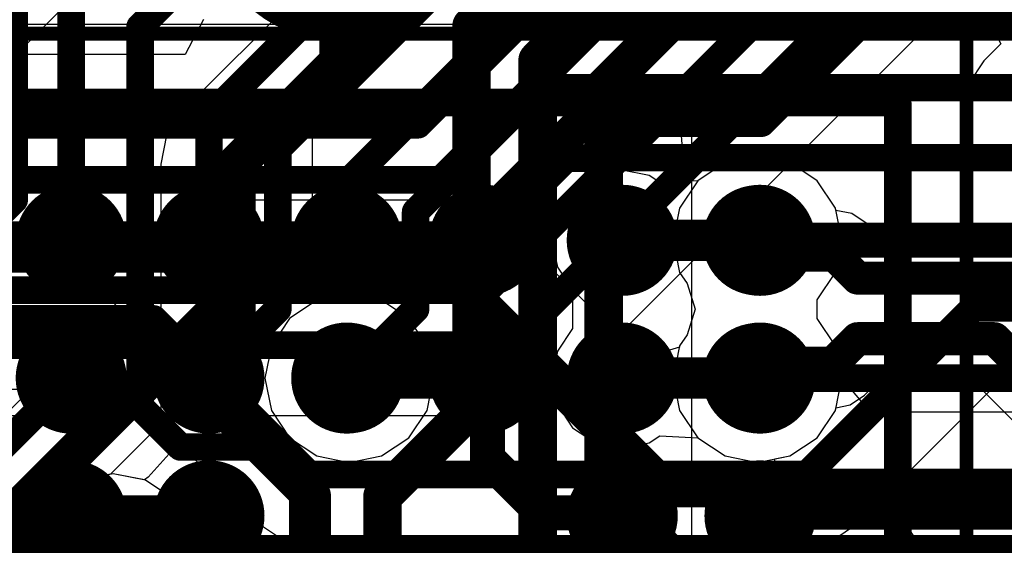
# Model space of a CAD drawing. Header units: millimetres. Extents: x -2 to 68, y -2 to 27.4.
# Tile 413 of 594: x 39.9 to 43.5, y 20.9 to 22.8. Entities that reach past the tile are written whole.
import ezdxf

# ---------------------------------------------------------------- set-up
doc = ezdxf.new("R2010")
doc.units = ezdxf.units.MM
for name, color, linetype in [('BottomLayer', 5, 'Continuous'), ('BottomSolder', 6, 'Continuous'), ('DrillGuide', 244, 'Continuous'), ('Mechanical13', 56, 'Continuous'), ('Mechanical15', 56, 'Continuous'), ('Mechanical88', 56, 'Continuous'), ('MidLayer1', 16, 'Continuous'), ('MidLayer2', 76, 'Continuous'), ('MidLayer3', 90, 'Continuous'), ('MidLayer4', 156, 'Continuous'), ('MidLayer5', 130, 'Continuous'), ('MidLayer6', 216, 'Continuous'), ('MidLayer7', 6, 'Continuous'), ('MidLayer8', 54, 'Continuous'), ('MultiLayer', 9, 'Continuous'), ('TopLayer', 1, 'Continuous'), ('TopPaste', 8, 'Continuous'), ('TopSolder', 216, 'Continuous'), ('ViaHoleLayer', 16, 'Continuous')]:
    doc.layers.add(name, color=color, linetype=linetype)

# ---------------------------------------------------------------- blocks, each defined once
blk = doc.blocks.new('TP_0_8MM_B_79')
at = {"layer": 'BottomLayer', "const_width": 0.4001}
blk.add_lwpolyline([(-0.2, 0, 1), (0.2, 0, 1)], format="xyb", close=True, dxfattribs=at)
at = {"layer": 'BottomSolder', "const_width": 0.45}
blk.add_lwpolyline([(-0.225, 0, 1), (0.225, 0, 1)], format="xyb", close=True, dxfattribs=at)
blk = doc.blocks.new('BGA486C50P27X27_1400X1400X125_227')
at = {"layer": 'Mechanical13', "const_width": 0.1}
for points in [[(7, 7), (7, -7)], [(-7, -7), (7, -7)]]:
    blk.add_lwpolyline(points, dxfattribs=at)
at = {"layer": 'Mechanical13', "const_width": 0.05}
blk.add_lwpolyline([(6.975, -7, 1), (7.025, -7, 1)], format="xyb", close=True, dxfattribs=at)
blk.add_lwpolyline([(6.975, -7, 1), (7.025, -7, 1)], format="xyb", close=True, dxfattribs=at)
at = {"layer": 'Mechanical15', "const_width": 0.05}
for points in [[(7.25, 7.25), (7.25, -7.25)], [(-7.25, -7.25), (7.25, -7.25)]]:
    blk.add_lwpolyline(points, dxfattribs=at)
at = {"layer": 'Mechanical15', "const_width": 0.025}
blk.add_lwpolyline([(7.2375, -7.25, 1), (7.2625, -7.25, 1)], format="xyb", close=True, dxfattribs=at)
blk.add_lwpolyline([(7.2375, -7.25, 1), (7.2625, -7.25, 1)], format="xyb", close=True, dxfattribs=at)
at = {"layer": 'TopLayer', "const_width": 0.1}
for points in [[(5.45, -4, 1), (5.55, -4, 1)], [(5.95, -4, 1), (6.05, -4, 1)], [(6.45, -4, 1), (6.55, -4, 1)], [(5.45, -4.5, 1), (5.55, -4.5, 1)], [(5.95, -4.5, 1), (6.05, -4.5, 1)], [(6.45, -4.5, 1), (6.55, -4.5, 1)], [(5.95, -5, 1), (6.05, -5, 1)], [(6.45, -5, 1), (6.55, -5, 1)], [(5.95, -5.5, 1), (6.05, -5.5, 1)], [(6.45, -5.5, 1), (6.55, -5.5, 1)], [(5.45, -6, 1), (5.55, -6, 1)], [(5.95, -6, 1), (6.05, -6, 1)], [(6.45, -6, 1), (6.55, -6, 1)], [(5.45, -6.5, 1), (5.55, -6.5, 1)], [(5.95, -6.5, 1), (6.05, -6.5, 1)], [(6.45, -6.5, 1), (6.55, -6.5, 1)]]:
    blk.add_lwpolyline(points, format="xyb", close=True, dxfattribs=at)
at = {"layer": 'TopPaste', "const_width": 0.1}
for points in [[(5.45, -4, 1), (5.55, -4, 1)], [(5.95, -4, 1), (6.05, -4, 1)], [(6.45, -4, 1), (6.55, -4, 1)], [(5.45, -4.5, 1), (5.55, -4.5, 1)], [(5.95, -4.5, 1), (6.05, -4.5, 1)], [(6.45, -4.5, 1), (6.55, -4.5, 1)], [(5.95, -5, 1), (6.05, -5, 1)], [(6.45, -5, 1), (6.55, -5, 1)], [(5.95, -5.5, 1), (6.05, -5.5, 1)], [(6.45, -5.5, 1), (6.55, -5.5, 1)], [(5.45, -6, 1), (5.55, -6, 1)], [(5.95, -6, 1), (6.05, -6, 1)], [(6.45, -6, 1), (6.55, -6, 1)], [(5.45, -6.5, 1), (5.55, -6.5, 1)], [(5.95, -6.5, 1), (6.05, -6.5, 1)], [(6.45, -6.5, 1), (6.55, -6.5, 1)]]:
    blk.add_lwpolyline(points, format="xyb", close=True, dxfattribs=at)
at = {"layer": 'TopSolder', "const_width": 0.2016}
for points in [[(5.3992, -4, 1), (5.6008, -4, 1)], [(5.8992, -4, 1), (6.1008, -4, 1)], [(6.3992, -4, 1), (6.6008, -4, 1)], [(5.3992, -4.5, 1), (5.6008, -4.5, 1)], [(5.8992, -4.5, 1), (6.1008, -4.5, 1)], [(6.3992, -4.5, 1), (6.6008, -4.5, 1)], [(5.8992, -5, 1), (6.1008, -5, 1)], [(6.3992, -5, 1), (6.6008, -5, 1)], [(5.8992, -5.5, 1), (6.1008, -5.5, 1)], [(6.3992, -5.5, 1), (6.6008, -5.5, 1)], [(5.3992, -6, 1), (5.6008, -6, 1)], [(5.8992, -6, 1), (6.1008, -6, 1)], [(6.3992, -6, 1), (6.6008, -6, 1)], [(5.3992, -6.5, 1), (5.6008, -6.5, 1)], [(5.8992, -6.5, 1), (6.1008, -6.5, 1)], [(6.3992, -6.5, 1), (6.6008, -6.5, 1)]]:
    blk.add_lwpolyline(points, format="xyb", close=True, dxfattribs=at)

msp = doc.modelspace()

# ---------------------------------------------------------------- linework, layer by layer
at = {"layer": 'BottomLayer'}
for p, q in [((40.6055, 22.8012), (40.5386, 22.6742)), ((41.8954, 21.4391), (43.2776, 22.8213)), ((43.437, 22.83), (43.4995, 22.713)), ((43.4995, 22.713), (43.4378, 22.6512)), ((40.5386, 22.6742), (33.4108, 22.6742)), ((43.4378, 22.6512), (43.3825, 22.5685)), ((43.3825, 22.5685), (43.3631, 22.471)), ((43.3631, 22.471), (43.3631, 20.129)), ((41.8127, 21.3838), (41.8954, 21.4391)), ((41.8127, 21.3838), (41.873, 21.4241)), ((41.873, 21.4241), (42, 21.3844)), ((41.7152, 21.3644), (41.8127, 21.3838)), ((41.7152, 21.3644), (41.8127, 21.3838)), ((42, 21.3844), (42, 20.4105)), ((37.7093, 21.3644), (41.7152, 21.3644)), ((37.7093, 21.3644), (41.7152, 21.3644))]:
    msp.add_line(p, q, dxfattribs=at)
at = {"layer": 'BottomLayer', "const_width": 0.1}
for points in [[(41.3838, 22.4193), (42.8406, 23.8762)], [(41.4666, 22.2193), (42.9235, 23.6762)], [(41.5495, 22.0193), (43.0063, 23.4762)], [(41.6323, 21.8193), (43.0891, 23.2762)], [(41.7152, 21.6193), (43.172, 23.0762)], [(33.4108, 22.4193), (41.3838, 22.4193)], [(33.4937, 22.2193), (41.4666, 22.2193)], [(33.5765, 22.0193), (41.5495, 22.0193)], [(33.6594, 21.8193), (41.6323, 21.8193)], [(33.7811, 21.6193), (41.7152, 21.6193)]]:
    msp.add_lwpolyline(points, dxfattribs=at)
at = {"layer": 'BottomLayer', "const_width": 0.05}
for points in [[(41.3588, 22.4193, 1), (41.4088, 22.4193, 1)], [(41.3588, 22.4193, 1), (41.4088, 22.4193, 1)], [(41.4416, 22.2193, 1), (41.4916, 22.2193, 1)], [(41.4416, 22.2193, 1), (41.4916, 22.2193, 1)], [(41.5245, 22.0193, 1), (41.5745, 22.0193, 1)], [(41.5245, 22.0193, 1), (41.5745, 22.0193, 1)], [(41.6073, 21.8193, 1), (41.6573, 21.8193, 1)], [(41.6073, 21.8193, 1), (41.6573, 21.8193, 1)], [(41.6902, 21.6193, 1), (41.7402, 21.6193, 1)], [(41.6902, 21.6193, 1), (41.7402, 21.6193, 1)]]:
    msp.add_lwpolyline(points, format="xyb", close=True, dxfattribs=at)
at = {"layer": 'DrillGuide'}
for points, const_width in [([(42.566, 22, 1), (42.666, 22, 1)], 0.1), ([(42.1, 22, 1), (42.15, 22, 1)], 0.05), ([(41.084, 21.5, 1), (41.184, 21.5, 1)], 0.1), ([(42.566, 21.5, 1), (42.666, 21.5, 1)], 0.1), ([(41.6, 21.5, 1), (41.65, 21.5, 1)], 0.05), ([(42.1, 21.5, 1), (42.15, 21.5, 1)], 0.05), ([(40.2278, 20.8472, 1), (40.3278, 20.8472, 1)], 0.1)]:
    msp.add_lwpolyline(points, format="xyb", close=True, dxfattribs=dict(at, const_width=const_width))
at = {"layer": 'Mechanical88', "const_width": 0.1}
msp.add_lwpolyline([(41.075, 22.6208), (41.075, 23.1786)], dxfattribs=at)
at = {"layer": 'Mechanical88', "const_width": 0.05}
msp.add_lwpolyline([(41.05, 22.6208, 1), (41.1, 22.6208, 1)], format="xyb", close=True, dxfattribs=at)
at = {"layer": 'MidLayer1'}
for p, q in [((42.616, 22.3059), (42.4989, 22.2826)), ((42.733, 22.2826), (42.616, 22.3059)), ((42.4989, 22.2826), (42.3997, 22.2163)), ((42.8323, 22.2163), (42.733, 22.2826)), ((42.0275, 22.2355), (41.9448, 22.1802)), ((42.125, 22.2549), (42.0275, 22.2355)), ((42.2225, 22.2355), (42.125, 22.2549)), ((42.261, 22.2098), (42.2225, 22.2355)), ((42.3997, 22.2163), (42.261, 22.2098)), ((42.8986, 22.117), (42.8323, 22.2163)), ((41.9448, 22.1802), (41.8895, 22.0975)), ((41.8895, 22.0975), (41.8701, 22)), ((42.9219, 22), (42.8986, 22.117)), ((41.8701, 22), (41.8895, 21.9025)), ((42.8986, 21.8829), (42.9219, 22)), ((41.8895, 21.9025), (41.9448, 21.8198)), ((42.8323, 21.7837), (42.8986, 21.8829)), ((41.9448, 21.8198), (41.9448, 21.6802)), ((42.8323, 21.7163), (42.8323, 21.7837)), ((42.8986, 21.6171), (42.8323, 21.7163)), ((41.9448, 21.6802), (41.8895, 21.5975)), ((41.8895, 21.5975), (41.8701, 21.5)), ((42.9219, 21.5), (42.8986, 21.6171)), ((41.8701, 21.5), (41.8895, 21.4025)), ((42.8986, 21.3829), (42.9219, 21.5)), ((41.8895, 21.4025), (41.9448, 21.3198)), ((42.8323, 21.2837), (42.8986, 21.3829)), ((41.9448, 21.3198), (42.0275, 21.2645)), ((42.0275, 21.2645), (42.125, 21.2451)), ((42.125, 21.2451), (42.2225, 21.2645)), ((42.2225, 21.2645), (42.261, 21.2902)), ((42.261, 21.2902), (42.3997, 21.2837)), ((42.3997, 21.2837), (42.4989, 21.2174)), ((42.733, 21.2174), (42.8323, 21.2837)), ((42.4989, 21.2174), (42.616, 21.1941)), ((42.616, 21.1941), (42.733, 21.2174)), ((40.1608, 21.1298), (40.0615, 21.0635)), ((40.2778, 21.1531), (40.1608, 21.1298)), ((40.3949, 21.1298), (40.2778, 21.1531)), ((40.4941, 21.0635), (40.3949, 21.1298)), ((40.0615, 21.0635), (39.9952, 20.9642)), ((40.5604, 20.9642), (40.4941, 21.0635)), ((39.9952, 20.9642), (39.9719, 20.8472)), ((40.5612, 20.9603), (40.5604, 20.9642)), ((40.8233, 20.6983), (40.5612, 20.9603))]:
    msp.add_line(p, q, dxfattribs=at)
for points, const_width in [([(42.516, 22, 1), (42.716, 22, 1)], 0.2), ([(42.05, 22, 1), (42.2, 22, 1)], 0.15), ([(42.0875, 22, 1), (42.1625, 22, 1)], 0.075), ([(42.5785, 22, 1), (42.6535, 22, 1)], 0.075), ([(41.034, 21.5, 1), (41.234, 21.5, 1)], 0.2), ([(42.516, 21.5, 1), (42.716, 21.5, 1)], 0.2), ([(41.55, 21.5, 1), (41.7, 21.5, 1)], 0.15), ([(42.05, 21.5, 1), (42.2, 21.5, 1)], 0.15), ([(41.0965, 21.5, 1), (41.1715, 21.5, 1)], 0.075), ([(41.5875, 21.5, 1), (41.6625, 21.5, 1)], 0.075), ([(42.0875, 21.5, 1), (42.1625, 21.5, 1)], 0.075), ([(42.5785, 21.5, 1), (42.6535, 21.5, 1)], 0.075), ([(40.1778, 20.8472, 1), (40.3778, 20.8472, 1)], 0.2), ([(40.2403, 20.8472, 1), (40.3153, 20.8472, 1)], 0.075)]:
    msp.add_lwpolyline(points, format="xyb", close=True, dxfattribs=dict(at, const_width=const_width))
at = {"layer": 'MidLayer1', "const_width": 0.15}
for points in [[(42.125, 22), (42.616, 22)], [(41.134, 21.5), (41.625, 21.5)], [(42.125, 21.5), (42.616, 21.5)], [(40.2778, 20.8472), (40.625, 20.5)]]:
    msp.add_lwpolyline(points, dxfattribs=at)
at = {"layer": 'MidLayer2'}
for p, q in [((42.616, 22.3059), (42.4989, 22.2826)), ((42.733, 22.2826), (42.616, 22.3059)), ((42.4989, 22.2826), (42.3997, 22.2163)), ((42.8323, 22.2163), (42.733, 22.2826)), ((42.3997, 22.2163), (42.3334, 22.117)), ((42.8986, 22.117), (42.8323, 22.2163)), ((40.672, 22.1243), (40.5827, 22.0646)), ((40.7774, 22.1453), (40.672, 22.1243)), ((41.506, 22.1453), (40.7774, 22.1453)), ((41.6114, 22.1243), (41.506, 22.1453)), ((41.7007, 22.0646), (41.6114, 22.1243)), ((42.3334, 22.117), (42.3101, 22)), ((42.9219, 22), (42.8986, 22.117)), ((40.5827, 22.0646), (39.7132, 21.1951)), ((42.1947, 21.5706), (41.7007, 22.0646)), ((42.3101, 22), (42.3334, 21.8829)), ((42.8986, 21.8829), (42.9219, 22)), ((42.3334, 21.8829), (42.3603, 21.8427)), ((42.8323, 21.7837), (42.8986, 21.8829)), ((42.3603, 21.8427), (42.3892, 21.75)), ((42.8323, 21.7163), (42.8323, 21.7837)), ((42.3892, 21.75), (42.3603, 21.6573)), ((42.8986, 21.6171), (42.8323, 21.7163)), ((42.3603, 21.6573), (42.3334, 21.6171)), ((42.3325, 21.6124), (42.1947, 21.5706)), ((42.3334, 21.6171), (42.3325, 21.6124)), ((42.9219, 21.5), (42.8986, 21.6171)), ((43.0267, 21.3762), (42.9219, 21.5)), ((44.8093, 21.3762), (43.0267, 21.3762))]:
    msp.add_line(p, q, dxfattribs=at)
for points, const_width in [([(42.516, 22, 1), (42.716, 22, 1)], 0.2), ([(40.7424, 21.87, 1), (40.8124, 21.87, 1)], 0.07), ([(40.7424, 21.87, 1), (40.8124, 21.87, 1)], 0.07), ([(41.471, 21.87, 1), (41.541, 21.87, 1)], 0.07), ([(41.471, 21.87, 1), (41.541, 21.87, 1)], 0.07), ([(41.034, 21.5, 1), (41.234, 21.5, 1)], 0.2), ([(42.516, 21.5, 1), (42.716, 21.5, 1)], 0.2), ([(42.24, 21.101, 1), (42.31, 21.101, 1)], 0.07), ([(42.24, 21.101, 1), (42.31, 21.101, 1)], 0.07), ([(39.8728, 21.0004, 1), (39.9428, 21.0004, 1)], 0.07), ([(39.8728, 21.0004, 1), (39.9428, 21.0004, 1)], 0.07), ([(40.1778, 20.8472, 1), (40.3778, 20.8472, 1)], 0.2), ([(40.2428, 20.8472, 1), (40.3128, 20.8472, 1)], 0.07), ([(40.2566, 20.861, 1), (40.3266, 20.861, 1)], 0.07), ([(40.2566, 20.861, 1), (40.3266, 20.861, 1)], 0.07)]:
    msp.add_lwpolyline(points, format="xyb", close=True, dxfattribs=dict(at, const_width=const_width))
at = {"layer": 'MidLayer2', "const_width": 0.14}
for points in [[(39.9078, 21.0004), (40.7774, 21.87)], [(40.7774, 21.87), (41.506, 21.87)], [(41.506, 21.87), (42.275, 21.101)], [(42.275, 21.101), (44.8093, 21.101)], [(39.9078, 20.6939), (39.9078, 21.0004)], [(40.2778, 20.8472), (40.2916, 20.861)], [(40.2916, 20.861), (44.354, 20.861)]]:
    msp.add_lwpolyline(points, dxfattribs=at)
at = {"layer": 'MidLayer3'}
for p, q in [((41.6338, 23.5747), (40.5304, 22.4712)), ((42.3355, 22.4423), (42.461, 22.5677)), ((42.461, 22.5677), (43.839, 22.5677)), ((40.5304, 22.4712), (40.4707, 22.3819)), ((42.3455, 22.3181), (42.3355, 22.4423)), ((40.4707, 22.3819), (40.4497, 22.2766)), ((42.4602, 22.2567), (42.3455, 22.3181)), ((42.616, 22.3059), (42.4989, 22.2826)), ((42.733, 22.2826), (42.616, 22.3059)), ((40.4497, 22.2766), (40.4497, 21.345)), ((42.4989, 22.2826), (42.4602, 22.2567)), ((42.8323, 22.2163), (42.733, 22.2826)), ((42.8986, 22.117), (42.8323, 22.2163)), ((42.9003, 22.1086), (42.8986, 22.117)), ((42.958, 22.0971), (42.9003, 22.1086)), ((43.0109, 22.0618), (42.958, 22.0971)), ((43.0466, 22.0261), (43.0109, 22.0618)), ((43.5671, 22.0261), (43.0466, 22.0261)), ((43.0049, 21.4382), (43.0466, 21.4799)), ((43.0466, 21.4799), (43.4084, 21.4799)), ((43.4084, 21.4799), (45.2217, 19.6667)), ((42.952, 21.4029), (43.0049, 21.4382)), ((42.8323, 21.2837), (42.8986, 21.3829)), ((42.8986, 21.3829), (42.9005, 21.3926)), ((42.9005, 21.3926), (42.952, 21.4029)), ((40.4497, 21.345), (40.4707, 21.2397)), ((42.733, 21.2174), (42.8323, 21.2837)), ((40.4707, 21.2397), (40.4801, 21.2256)), ((40.4801, 21.2256), (40.4039, 21.14)), ((42.6786, 21.2066), (42.733, 21.2174)), ((42.6911, 21.0796), (42.6786, 21.2066)), ((40.1608, 21.1298), (40.0615, 21.0635)), ((40.2778, 21.1531), (40.1608, 21.1298)), ((40.3908, 21.1306), (40.2778, 21.1531)), ((40.4039, 21.14), (40.3908, 21.1306)), ((40.0615, 21.0635), (39.9952, 20.9642)), ((42.925, 21.0796), (42.6911, 21.0796)), ((43.0304, 21.0586), (42.925, 21.0796)), ((43.1197, 20.9989), (43.0304, 21.0586)), ((43.1668, 20.9518), (43.1197, 20.9989)), ((39.9952, 20.9642), (39.9719, 20.8472)), ((43.2265, 20.8625), (43.1668, 20.9518)), ((40.6563, 20.8797), (40.7026, 20.9004)), ((40.7026, 20.9004), (40.7227, 20.89))]:
    msp.add_line(p, q, dxfattribs=at)
for points, const_width in [([(40.725, 22.2766), (42.8784, 24.43)], 0.14), ([(41.578, 22.777), (42.991, 24.19)], 0.14), ([(41.818, 22.6534), (42.7426, 23.578)], 0.14), ([(42.058, 22.554), (42.347, 22.843)], 0.14), ([(42.347, 22.843), (43.839, 22.843)], 0.14), ([(41.578, 21.394), (41.578, 22.777)], 0.14), ([(41.818, 20.8213), (41.818, 22.6534)], 0.14), ([(42.058, 21.099), (42.058, 22.554)], 0.14), ([(40.725, 21.345), (40.725, 22.2766)], 0.14), ([(42.616, 22), (42.6696, 21.9464)], 0.12), ([(42.6696, 21.9464), (42.8956, 21.9464)], 0.12), ([(42.8956, 21.9464), (42.979, 21.863)], 0.12), ([(42.979, 21.863), (43.5671, 21.863)], 0.12), ([(43.5671, 21.863), (45.4281, 20.002)], 0.12), ([(42.8896, 21.5536), (42.979, 21.643)], 0.12), ([(42.979, 21.643), (43.476, 21.643)], 0.12), ([(43.476, 21.643), (45.337, 19.782)], 0.12), ([(42.616, 21.5), (42.6696, 21.5536)], 0.12), ([(42.6696, 21.5536), (42.8896, 21.5536)], 0.12), ([(41.255, 21.071), (41.578, 21.394)], 0.14), ([(40.725, 21.345), (40.998, 21.072)], 0.14), ([(42.058, 21.099), (42.3527, 20.8043)], 0.14), ([(40.998, 20.2), (40.998, 21.072)], 0.14), ([(41.255, 20.3377), (41.255, 21.071)], 0.14)]:
    msp.add_lwpolyline(points, dxfattribs=dict(at, const_width=const_width))
for points, const_width in [([(42.312, 22.843, 1), (42.382, 22.843, 1)], 0.07), ([(42.312, 22.843, 1), (42.382, 22.843, 1)], 0.07), ([(41.543, 22.777, 1), (41.613, 22.777, 1)], 0.07), ([(41.543, 22.777, 1), (41.613, 22.777, 1)], 0.07), ([(41.783, 22.6534, 1), (41.853, 22.6534, 1)], 0.07), ([(41.783, 22.6534, 1), (41.853, 22.6534, 1)], 0.07), ([(42.023, 22.554, 1), (42.093, 22.554, 1)], 0.07), ([(42.023, 22.554, 1), (42.093, 22.554, 1)], 0.07), ([(40.69, 22.2766, 1), (40.76, 22.2766, 1)], 0.07), ([(40.69, 22.2766, 1), (40.76, 22.2766, 1)], 0.07), ([(42.516, 22, 1), (42.716, 22, 1)], 0.2), ([(42.586, 22, 1), (42.646, 22, 1)], 0.06), ([(42.6396, 21.9464, 1), (42.6996, 21.9464, 1)], 0.06), ([(42.6396, 21.9464, 1), (42.6996, 21.9464, 1)], 0.06), ([(42.8656, 21.9464, 1), (42.9256, 21.9464, 1)], 0.06), ([(42.8656, 21.9464, 1), (42.9256, 21.9464, 1)], 0.06), ([(42.949, 21.863, 1), (43.009, 21.863, 1)], 0.06), ([(42.949, 21.863, 1), (43.009, 21.863, 1)], 0.06), ([(43.5371, 21.863, 1), (43.5971, 21.863, 1)], 0.06), ([(43.5371, 21.863, 1), (43.5971, 21.863, 1)], 0.06), ([(41.034, 21.5, 1), (41.234, 21.5, 1)], 0.2), ([(42.516, 21.5, 1), (42.716, 21.5, 1)], 0.2), ([(42.949, 21.643, 1), (43.009, 21.643, 1)], 0.06), ([(42.949, 21.643, 1), (43.009, 21.643, 1)], 0.06), ([(43.446, 21.643, 1), (43.506, 21.643, 1)], 0.06), ([(43.446, 21.643, 1), (43.506, 21.643, 1)], 0.06), ([(42.6396, 21.5536, 1), (42.6996, 21.5536, 1)], 0.06), ([(42.6396, 21.5536, 1), (42.6996, 21.5536, 1)], 0.06), ([(42.8596, 21.5536, 1), (42.9196, 21.5536, 1)], 0.06), ([(42.8596, 21.5536, 1), (42.9196, 21.5536, 1)], 0.06), ([(42.586, 21.5, 1), (42.646, 21.5, 1)], 0.06), ([(41.543, 21.394, 1), (41.613, 21.394, 1)], 0.07), ([(41.543, 21.394, 1), (41.613, 21.394, 1)], 0.07), ([(40.69, 21.345, 1), (40.76, 21.345, 1)], 0.07), ([(40.69, 21.345, 1), (40.76, 21.345, 1)], 0.07), ([(42.023, 21.099, 1), (42.093, 21.099, 1)], 0.07), ([(42.023, 21.099, 1), (42.093, 21.099, 1)], 0.07), ([(40.963, 21.072, 1), (41.033, 21.072, 1)], 0.07), ([(40.963, 21.072, 1), (41.033, 21.072, 1)], 0.07), ([(41.22, 21.071, 1), (41.29, 21.071, 1)], 0.07), ([(41.22, 21.071, 1), (41.29, 21.071, 1)], 0.07), ([(40.1778, 20.8472, 1), (40.3778, 20.8472, 1)], 0.2)]:
    msp.add_lwpolyline(points, format="xyb", close=True, dxfattribs=dict(at, const_width=const_width))
at = {"layer": 'MidLayer4'}
for p, q in [((42.616, 22.3059), (42.4989, 22.2826)), ((42.733, 22.2826), (42.616, 22.3059)), ((42.4989, 22.2826), (42.3997, 22.2163)), ((42.8323, 22.2163), (42.733, 22.2826)), ((42.3997, 22.2163), (42.3334, 22.117)), ((42.8986, 22.117), (42.8323, 22.2163)), ((42.3334, 22.117), (42.3101, 22)), ((42.9219, 22), (42.8986, 22.117)), ((42.3101, 22), (42.3334, 21.8829)), ((42.8986, 21.8829), (42.9219, 22)), ((42.3334, 21.8829), (42.3603, 21.8427)), ((42.8323, 21.7837), (42.8986, 21.8829)), ((42.3603, 21.8427), (42.3892, 21.75)), ((42.8323, 21.7163), (42.8323, 21.7837)), ((42.3892, 21.75), (42.3603, 21.6573)), ((42.8986, 21.6171), (42.8323, 21.7163)), ((42.3603, 21.6573), (42.3334, 21.6171)), ((42.3334, 21.6171), (42.3101, 21.5)), ((42.9219, 21.5), (42.8986, 21.6171)), ((42.3101, 21.5), (42.3334, 21.3829)), ((42.8986, 21.3829), (42.9219, 21.5)), ((42.3334, 21.3829), (42.3997, 21.2837)), ((42.8323, 21.2837), (42.8986, 21.3829)), ((42.3997, 21.2837), (42.4989, 21.2174)), ((42.733, 21.2174), (42.8323, 21.2837)), ((42.4989, 21.2174), (42.616, 21.1941)), ((42.616, 21.1941), (42.733, 21.2174)), ((40.1608, 21.1298), (40.0615, 21.0635)), ((40.2778, 21.1531), (40.1608, 21.1298)), ((40.3949, 21.1298), (40.2778, 21.1531)), ((40.4941, 21.0635), (40.3949, 21.1298)), ((40.0615, 21.0635), (39.9952, 20.9642)), ((40.5604, 20.9642), (40.4941, 21.0635)), ((39.9952, 20.9642), (39.9719, 20.8472)), ((40.5837, 20.8472), (40.5604, 20.9642))]:
    msp.add_line(p, q, dxfattribs=at)
at = {"layer": 'MidLayer4', "const_width": 0.2}
for points in [[(42.516, 22, 1), (42.716, 22, 1)], [(41.034, 21.5, 1), (41.234, 21.5, 1)], [(42.516, 21.5, 1), (42.716, 21.5, 1)], [(40.1778, 20.8472, 1), (40.3778, 20.8472, 1)]]:
    msp.add_lwpolyline(points, format="xyb", close=True, dxfattribs=at)
at = {"layer": 'MidLayer5'}
for p, q in [((43.4352, 22.7844), (43.5328, 22.8038)), ((39.5167, 22.7844), (43.4352, 22.7844)), ((42.616, 22.3059), (42.4989, 22.2826)), ((42.733, 22.2826), (42.616, 22.3059)), ((42.4989, 22.2826), (42.3997, 22.2163)), ((42.8323, 22.2163), (42.733, 22.2826)), ((42.3997, 22.2163), (42.3334, 22.117)), ((42.8986, 22.117), (42.8323, 22.2163)), ((42.3334, 22.117), (42.3101, 22)), ((42.9219, 22), (42.8986, 22.117)), ((42.3101, 22), (42.3334, 21.8829)), ((42.8986, 21.8829), (42.9219, 22)), ((42.3334, 21.8829), (42.3603, 21.8427)), ((42.8323, 21.7837), (42.8986, 21.8829)), ((42.3603, 21.8427), (42.3892, 21.75)), ((42.8323, 21.7163), (42.8323, 21.7837)), ((42.3892, 21.75), (42.3603, 21.6573)), ((42.8986, 21.6171), (42.8323, 21.7163)), ((42.3603, 21.6573), (42.3334, 21.6171)), ((42.3334, 21.6171), (42.3101, 21.5)), ((42.9219, 21.5), (42.8986, 21.6171)), ((42.3101, 21.5), (42.3334, 21.3829)), ((42.8986, 21.3829), (42.9219, 21.5)), ((42.3334, 21.3829), (42.3997, 21.2837)), ((42.8323, 21.2837), (42.8986, 21.3829)), ((42.3997, 21.2837), (42.4989, 21.2174)), ((42.733, 21.2174), (42.8323, 21.2837)), ((42.4989, 21.2174), (42.616, 21.1941)), ((42.616, 21.1941), (42.733, 21.2174)), ((40.1608, 21.1298), (40.0615, 21.0635)), ((40.2778, 21.1531), (40.1608, 21.1298)), ((40.3949, 21.1298), (40.2778, 21.1531)), ((40.4941, 21.0635), (40.3949, 21.1298)), ((40.0615, 21.0635), (39.9952, 20.9642)), ((40.5604, 20.9642), (40.4941, 21.0635)), ((39.9952, 20.9642), (39.9719, 20.8472)), ((40.5837, 20.8472), (40.5604, 20.9642))]:
    msp.add_line(p, q, dxfattribs=at)
at = {"layer": 'MidLayer5', "const_width": 0.2}
for points in [[(42.516, 22, 1), (42.716, 22, 1)], [(41.034, 21.5, 1), (41.234, 21.5, 1)], [(42.516, 21.5, 1), (42.716, 21.5, 1)], [(40.1778, 20.8472, 1), (40.3778, 20.8472, 1)]]:
    msp.add_lwpolyline(points, format="xyb", close=True, dxfattribs=at)
at = {"layer": 'MidLayer6'}
for p, q in [((42.9753, 20.9698), (43.5056, 21.5001)), ((43.5056, 21.5001), (45.005, 21.5001)), ((39.3733, 21.4599), (40.3186, 21.4599)), ((40.3186, 21.4599), (40.8088, 20.9698)), ((40.1608, 21.1298), (40.0615, 21.0635)), ((40.2778, 21.1531), (40.1608, 21.1298)), ((40.3949, 21.1298), (40.2778, 21.1531)), ((40.4941, 21.0635), (40.3949, 21.1298)), ((40.0615, 21.0635), (39.9952, 20.9642)), ((40.5604, 20.9642), (40.4941, 21.0635)), ((39.9952, 20.9642), (39.9719, 20.8472)), ((40.5837, 20.8472), (40.5604, 20.9642)), ((40.8088, 20.9698), (40.8915, 20.9145)), ((42.8926, 20.9145), (42.9753, 20.9698)), ((40.8915, 20.9145), (40.989, 20.8951)), ((42.7951, 20.8951), (42.8926, 20.9145)), ((40.989, 20.8951), (41.929, 20.8951)), ((41.929, 20.8951), (42.001, 20.7774)), ((42.249, 20.7774), (42.3209, 20.8951)), ((42.3209, 20.8951), (42.7951, 20.8951))]:
    msp.add_line(p, q, dxfattribs=at)
at = {"layer": 'MidLayer6', "const_width": 0.1}
for points in [[(42.6307, 22.425), (42.9807, 22.775)], [(42.9807, 22.775), (45.1282, 22.775)], [(41.497, 21.9322), (41.9898, 22.425)], [(41.9898, 22.425), (42.6307, 22.425)], [(37.9728, 21.9322), (41.497, 21.9322)], [(42.7951, 21.15), (43.4001, 21.755)], [(43.4001, 21.755), (45.005, 21.755)], [(38.8444, 21.7148), (40.4242, 21.7148)], [(40.4242, 21.7148), (40.989, 21.15)], [(40.989, 21.15), (42.7951, 21.15)]]:
    msp.add_lwpolyline(points, dxfattribs=at)
at = {"layer": 'MidLayer6'}
for points, const_width in [([(42.9557, 22.775, 1), (43.0057, 22.775, 1)], 0.05), ([(42.9557, 22.775, 1), (43.0057, 22.775, 1)], 0.05), ([(41.9648, 22.425, 1), (42.0148, 22.425, 1)], 0.05), ([(41.9648, 22.425, 1), (42.0148, 22.425, 1)], 0.05), ([(42.6057, 22.425, 1), (42.6557, 22.425, 1)], 0.05), ([(42.6057, 22.425, 1), (42.6557, 22.425, 1)], 0.05), ([(42.516, 22, 1), (42.716, 22, 1)], 0.2), ([(41.472, 21.9322, 1), (41.522, 21.9322, 1)], 0.05), ([(41.472, 21.9322, 1), (41.522, 21.9322, 1)], 0.05), ([(43.3751, 21.755, 1), (43.4251, 21.755, 1)], 0.05), ([(43.3751, 21.755, 1), (43.4251, 21.755, 1)], 0.05), ([(40.3992, 21.7148, 1), (40.4492, 21.7148, 1)], 0.05), ([(40.3992, 21.7148, 1), (40.4492, 21.7148, 1)], 0.05), ([(41.034, 21.5, 1), (41.234, 21.5, 1)], 0.2), ([(42.516, 21.5, 1), (42.716, 21.5, 1)], 0.2), ([(40.964, 21.15, 1), (41.014, 21.15, 1)], 0.05), ([(40.964, 21.15, 1), (41.014, 21.15, 1)], 0.05), ([(42.7701, 21.15, 1), (42.8201, 21.15, 1)], 0.05), ([(42.7701, 21.15, 1), (42.8201, 21.15, 1)], 0.05), ([(40.1778, 20.8472, 1), (40.3778, 20.8472, 1)], 0.2)]:
    msp.add_lwpolyline(points, format="xyb", close=True, dxfattribs=dict(at, const_width=const_width))
at = {"layer": 'MidLayer7'}
for p, q in [((39.721, 22.471), (40.9838, 23.7338)), ((41.5, 23), (41, 22.5)), ((41, 22.5), (41, 21.8835)), ((42.616, 22.3059), (42.4989, 22.2826)), ((42.733, 22.2826), (42.616, 22.3059)), ((42.4989, 22.2826), (42.3997, 22.2163)), ((42.8323, 22.2163), (42.733, 22.2826)), ((42.3997, 22.2163), (42.3334, 22.117)), ((42.8986, 22.117), (42.8323, 22.2163)), ((42.3334, 22.117), (42.3101, 22)), ((42.9219, 22), (42.8986, 22.117)), ((42.3101, 22), (42.3334, 21.8829)), ((42.8986, 21.8829), (42.9219, 22)), ((41, 21.8835), (40.2675, 21.151)), ((42.3334, 21.8829), (42.3603, 21.8427)), ((42.8323, 21.7837), (42.8986, 21.8829)), ((42.3603, 21.8427), (42.3892, 21.75)), ((41.134, 21.8059), (41.0169, 21.7826)), ((41.2511, 21.7826), (41.134, 21.8059)), ((41.0169, 21.7826), (40.9177, 21.7163)), ((41.3503, 21.7163), (41.2511, 21.7826)), ((42.8323, 21.7163), (42.8323, 21.7837)), ((42.3892, 21.75), (42.3603, 21.6573)), ((40.9177, 21.7163), (40.8514, 21.6171)), ((41.4166, 21.6171), (41.3503, 21.7163)), ((42.8986, 21.6171), (42.8323, 21.7163)), ((42.3603, 21.6573), (42.3334, 21.6171)), ((40.8514, 21.6171), (40.8281, 21.5)), ((41.4399, 21.5), (41.4166, 21.6171)), ((42.3334, 21.6171), (42.3101, 21.5)), ((42.9219, 21.5), (42.8986, 21.6171)), ((40.8281, 21.5), (40.8514, 21.3829)), ((41.4166, 21.3829), (41.4399, 21.5)), ((42.3101, 21.5), (42.3334, 21.3829)), ((42.8986, 21.3829), (42.9219, 21.5)), ((40.8514, 21.3829), (40.9177, 21.2837)), ((41.3503, 21.2837), (41.4166, 21.3829)), ((42.3334, 21.3829), (42.3997, 21.2837)), ((42.8323, 21.2837), (42.8986, 21.3829)), ((40.9177, 21.2837), (41.0169, 21.2174)), ((41.2511, 21.2174), (41.3503, 21.2837)), ((42.3997, 21.2837), (42.4989, 21.2174)), ((42.733, 21.2174), (42.8323, 21.2837)), ((41.0169, 21.2174), (41.134, 21.1941)), ((41.134, 21.1941), (41.2511, 21.2174)), ((42.4989, 21.2174), (42.616, 21.1941)), ((42.616, 21.1941), (42.733, 21.2174)), ((40.1608, 21.1298), (40.0615, 21.0635)), ((40.1608, 21.1298), (40.0615, 21.0635)), ((40.2778, 21.1531), (40.1608, 21.1298)), ((40.2675, 21.151), (40.1608, 21.1298)), ((40.3949, 21.1298), (40.2778, 21.1531)), ((40.4941, 21.0635), (40.3949, 21.1298)), ((40.0615, 21.0635), (39.9952, 20.9642)), ((40.0615, 21.0635), (39.9952, 20.9642)), ((40.5604, 20.9642), (40.4941, 21.0635)), ((39.9952, 20.9642), (39.9719, 20.8472)), ((39.9952, 20.9642), (39.974, 20.8575)), ((40.5837, 20.8472), (40.5604, 20.9642))]:
    msp.add_line(p, q, dxfattribs=at)
at = {"layer": 'MidLayer7', "const_width": 0.2}
for points in [[(42.516, 22, 1), (42.716, 22, 1)], [(41.034, 21.5, 1), (41.234, 21.5, 1)], [(42.516, 21.5, 1), (42.716, 21.5, 1)], [(40.1778, 20.8472, 1), (40.3778, 20.8472, 1)]]:
    msp.add_lwpolyline(points, format="xyb", close=True, dxfattribs=at)
at = {"layer": 'MidLayer8'}
for p, q in [((39.721, 22.471), (40.9838, 23.7338)), ((42.616, 22.3059), (42.4989, 22.2826)), ((42.733, 22.2826), (42.616, 22.3059)), ((42.4989, 22.2826), (42.3997, 22.2163)), ((42.8323, 22.2163), (42.733, 22.2826)), ((42.3997, 22.2163), (42.3334, 22.117)), ((42.8986, 22.117), (42.8323, 22.2163)), ((42.3334, 22.117), (42.3101, 22)), ((42.9219, 22), (42.8986, 22.117)), ((42.3101, 22), (42.3334, 21.8829)), ((42.8986, 21.8829), (42.9219, 22)), ((42.3334, 21.8829), (42.3603, 21.8427)), ((42.8323, 21.7837), (42.8986, 21.8829)), ((42.3603, 21.8427), (42.3892, 21.75)), ((41.134, 21.8059), (41.0169, 21.7826)), ((41.2511, 21.7826), (41.134, 21.8059)), ((41.0169, 21.7826), (40.9177, 21.7163)), ((41.3503, 21.7163), (41.2511, 21.7826)), ((42.8323, 21.7163), (42.8323, 21.7837)), ((42.3892, 21.75), (42.3603, 21.6573)), ((40.9177, 21.7163), (40.8514, 21.6171)), ((41.4166, 21.6171), (41.3503, 21.7163)), ((42.8986, 21.6171), (42.8323, 21.7163)), ((42.3603, 21.6573), (42.3334, 21.6171)), ((40.8514, 21.6171), (40.8281, 21.5)), ((41.4399, 21.5), (41.4166, 21.6171)), ((42.3334, 21.6171), (42.3101, 21.5)), ((42.9219, 21.5), (42.8986, 21.6171)), ((40.8281, 21.5), (40.8514, 21.3829)), ((41.4166, 21.3829), (41.4399, 21.5)), ((42.3101, 21.5), (42.3334, 21.3829)), ((42.8986, 21.3829), (42.9219, 21.5)), ((40.8514, 21.3829), (40.9177, 21.2837)), ((41.3503, 21.2837), (41.4166, 21.3829)), ((42.3334, 21.3829), (42.3997, 21.2837)), ((42.8323, 21.2837), (42.8986, 21.3829)), ((40.9177, 21.2837), (41.0169, 21.2174)), ((41.2511, 21.2174), (41.3503, 21.2837)), ((42.3997, 21.2837), (42.4989, 21.2174)), ((42.733, 21.2174), (42.8323, 21.2837)), ((41.0169, 21.2174), (41.134, 21.1941)), ((41.134, 21.1941), (41.2511, 21.2174)), ((42.4989, 21.2174), (42.616, 21.1941)), ((42.616, 21.1941), (42.733, 21.2174)), ((40.1608, 21.1298), (40.0615, 21.0635)), ((40.2778, 21.1531), (40.1608, 21.1298)), ((40.3949, 21.1298), (40.2778, 21.1531)), ((40.4941, 21.0635), (40.3949, 21.1298)), ((40.0615, 21.0635), (39.9952, 20.9642)), ((40.5604, 20.9642), (40.4941, 21.0635)), ((39.9952, 20.9642), (39.9719, 20.8472)), ((40.5837, 20.8472), (40.5604, 20.9642))]:
    msp.add_line(p, q, dxfattribs=at)
at = {"layer": 'MidLayer8', "const_width": 0.2}
for points in [[(42.516, 22, 1), (42.716, 22, 1)], [(41.034, 21.5, 1), (41.234, 21.5, 1)], [(42.516, 21.5, 1), (42.716, 21.5, 1)], [(40.1778, 20.8472, 1), (40.3778, 20.8472, 1)]]:
    msp.add_lwpolyline(points, format="xyb", close=True, dxfattribs=at)
at = {"layer": 'MultiLayer'}
for points, const_width in [([(42.516, 22, 1), (42.716, 22, 1)], 0.2), ([(42.05, 22, 1), (42.2, 22, 1)], 0.15), ([(41.034, 21.5, 1), (41.234, 21.5, 1)], 0.2), ([(42.516, 21.5, 1), (42.716, 21.5, 1)], 0.2), ([(41.55, 21.5, 1), (41.7, 21.5, 1)], 0.15), ([(42.05, 21.5, 1), (42.2, 21.5, 1)], 0.15), ([(40.1778, 20.8472, 1), (40.3778, 20.8472, 1)], 0.2)]:
    msp.add_lwpolyline(points, format="xyb", close=True, dxfattribs=dict(at, const_width=const_width))
at = {"layer": 'TopLayer'}
for p, q in [((48.7619, 22.5138), (42.3765, 22.5138)), ((42.3765, 22.5138), (42.3765, 7.5138))]:
    msp.add_line(p, q, dxfattribs=at)
for points, const_width in [([(40.375, 22.775), (41.45, 23.85)], 0.1), ([(39.9182, 22.1468), (39.9182, 23.7682)], 0.1), ([(40.625, 22.4474), (41.4816, 23.304)], 0.1), ([(40.875, 22.3319), (41.5971, 23.054)], 0.1), ([(40.125, 22), (40.125, 23.0315)], 0.1), ([(41.1441, 22.2262), (41.7219, 22.804)], 0.1), ([(41.7219, 22.804), (44.586, 22.804)], 0.1), ([(40.375, 21.3964), (40.375, 22.775)], 0.1), ([(41.375, 22.1035), (41.8255, 22.554)], 0.1), ([(41.8255, 22.554), (44.396, 22.554)], 0.1), ([(40.625, 22), (40.625, 22.4474)], 0.1), ([(40.875, 21.75), (40.875, 22.3319)], 0.1), ([(41.625, 22), (41.923, 22.298)], 0.1), ([(41.923, 22.298), (41.9987, 22.298)], 0.1), ([(41.9987, 22.298), (42.0007, 22.3)], 0.1), ([(42.0007, 22.3), (44.014, 22.3)], 0.1), ([(41.1441, 22.0191), (41.1441, 22.2262)], 0.1), ([(39.875, 22.1035), (39.9182, 22.1468)], 0.1), ([(41.375, 21.75), (41.375, 22.1035)], 0.1), ([(41.125, 22), (41.1441, 22.0191)], 0.1), ([(42.625, 22), (43.8, 22)], 0.127), ([(40.625, 21.5), (40.875, 21.75)], 0.1), ([(41.125, 21.5), (41.375, 21.75)], 0.1), ([(41.625, 21.5), (41.6355, 21.4895)], 0.127), ([(41.6355, 21.2095), (41.6355, 21.4895)], 0.127), ([(39.6907, 21.0657), (40.125, 21.5)], 0.1), ([(42.625, 21.5), (43.868, 21.5)], 0.1), ([(40.375, 21.3964), (40.5214, 21.25)], 0.1), ([(40.5214, 21.25), (40.82, 21.25)], 0.1), ([(40.82, 21.25), (40.965, 21.105)], 0.1), ([(41.6355, 21.2095), (41.8345, 21.0105)], 0.127), ([(40.965, 20.325), (40.965, 21.105)], 0.1), ([(39.8544, 20.7294), (40.125, 21)], 0.15), ([(40.125, 21), (40.625, 21)], 0.15), ([(41.8345, 21.0105), (42.1145, 21.0105)], 0.127), ([(42.1145, 21.0105), (42.125, 21)], 0.127), ([(42.625, 21), (43.935, 21)], 0.1)]:
    msp.add_lwpolyline(points, dxfattribs=dict(at, const_width=const_width))
for points, const_width in [([(41.6969, 22.804, 1), (41.7469, 22.804, 1)], 0.05), ([(41.6969, 22.804, 1), (41.7469, 22.804, 1)], 0.05), ([(40.35, 22.775, 1), (40.4, 22.775, 1)], 0.05), ([(40.35, 22.775, 1), (40.4, 22.775, 1)], 0.05), ([(41.8005, 22.554, 1), (41.8504, 22.554, 1)], 0.05), ([(41.8005, 22.554, 1), (41.8504, 22.554, 1)], 0.05), ([(40.6, 22.4474, 1), (40.65, 22.4474, 1)], 0.05), ([(40.6, 22.4474, 1), (40.65, 22.4474, 1)], 0.05), ([(40.85, 22.3319, 1), (40.9, 22.3319, 1)], 0.05), ([(40.85, 22.3319, 1), (40.9, 22.3319, 1)], 0.05), ([(41.898, 22.298, 1), (41.948, 22.298, 1)], 0.05), ([(41.898, 22.298, 1), (41.948, 22.298, 1)], 0.05), ([(41.9737, 22.298, 1), (42.0237, 22.298, 1)], 0.05), ([(41.9737, 22.298, 1), (42.0237, 22.298, 1)], 0.05), ([(41.9757, 22.3, 1), (42.0257, 22.3, 1)], 0.05), ([(41.9757, 22.3, 1), (42.0257, 22.3, 1)], 0.05), ([(41.1191, 22.2262, 1), (41.1691, 22.2262, 1)], 0.05), ([(41.1191, 22.2262, 1), (41.1691, 22.2262, 1)], 0.05), ([(39.8932, 22.1468, 1), (39.9432, 22.1468, 1)], 0.05), ([(39.8932, 22.1468, 1), (39.9432, 22.1468, 1)], 0.05), ([(41.35, 22.1035, 1), (41.4, 22.1035, 1)], 0.05), ([(41.35, 22.1035, 1), (41.4, 22.1035, 1)], 0.05), ([(42.05, 22, 1), (42.2, 22, 1)], 0.15), ([(41.1191, 22.0191, 1), (41.1691, 22.0191, 1)], 0.05), ([(41.1191, 22.0191, 1), (41.1691, 22.0191, 1)], 0.05), ([(42.5932, 22, 1), (42.6567, 22, 1)], 0.0635), ([(40.1, 22, 1), (40.15, 22, 1)], 0.05), ([(40.6, 22, 1), (40.65, 22, 1)], 0.05), ([(41.1, 22, 1), (41.15, 22, 1)], 0.05), ([(41.6, 22, 1), (41.65, 22, 1)], 0.05), ([(40.85, 21.75, 1), (40.9, 21.75, 1)], 0.05), ([(40.85, 21.75, 1), (40.9, 21.75, 1)], 0.05), ([(41.35, 21.75, 1), (41.4, 21.75, 1)], 0.05), ([(41.35, 21.75, 1), (41.4, 21.75, 1)], 0.05), ([(41.55, 21.5, 1), (41.7, 21.5, 1)], 0.15), ([(42.05, 21.5, 1), (42.2, 21.5, 1)], 0.15), ([(41.5932, 21.5, 1), (41.6567, 21.5, 1)], 0.0635), ([(41.6038, 21.4895, 1), (41.6673, 21.4895, 1)], 0.0635), ([(41.6038, 21.4895, 1), (41.6673, 21.4895, 1)], 0.0635), ([(40.1, 21.5, 1), (40.15, 21.5, 1)], 0.05), ([(40.6, 21.5, 1), (40.65, 21.5, 1)], 0.05), ([(41.1, 21.5, 1), (41.15, 21.5, 1)], 0.05), ([(42.6, 21.5, 1), (42.65, 21.5, 1)], 0.05), ([(40.35, 21.3964, 1), (40.4, 21.3964, 1)], 0.05), ([(40.35, 21.3964, 1), (40.4, 21.3964, 1)], 0.05), ([(40.4964, 21.25, 1), (40.5464, 21.25, 1)], 0.05), ([(40.4964, 21.25, 1), (40.5464, 21.25, 1)], 0.05), ([(40.795, 21.25, 1), (40.845, 21.25, 1)], 0.05), ([(40.795, 21.25, 1), (40.845, 21.25, 1)], 0.05), ([(41.6038, 21.2095, 1), (41.6673, 21.2095, 1)], 0.0635), ([(41.6038, 21.2095, 1), (41.6673, 21.2095, 1)], 0.0635), ([(40.94, 21.105, 1), (40.99, 21.105, 1)], 0.05), ([(40.94, 21.105, 1), (40.99, 21.105, 1)], 0.05), ([(40.0875, 21, 1), (40.1625, 21, 1)], 0.075), ([(40.0875, 21, 1), (40.1625, 21, 1)], 0.075), ([(40.5875, 21, 1), (40.6625, 21, 1)], 0.075), ([(41.8027, 21.0105, 1), (41.8662, 21.0105, 1)], 0.0635), ([(41.8027, 21.0105, 1), (41.8662, 21.0105, 1)], 0.0635), ([(42.0827, 21.0105, 1), (42.1462, 21.0105, 1)], 0.0635), ([(42.0827, 21.0105, 1), (42.1462, 21.0105, 1)], 0.0635), ([(42.0932, 21, 1), (42.1567, 21, 1)], 0.0635), ([(42.6, 21, 1), (42.65, 21, 1)], 0.05)]:
    msp.add_lwpolyline(points, format="xyb", close=True, dxfattribs=dict(at, const_width=const_width))
at = {"layer": 'ViaHoleLayer'}
for points, const_width in [([(42.566, 22, 1), (42.666, 22, 1)], 0.1), ([(42.1, 22, 1), (42.15, 22, 1)], 0.05), ([(41.084, 21.5, 1), (41.184, 21.5, 1)], 0.1), ([(42.566, 21.5, 1), (42.666, 21.5, 1)], 0.1), ([(41.6, 21.5, 1), (41.65, 21.5, 1)], 0.05), ([(42.1, 21.5, 1), (42.15, 21.5, 1)], 0.05), ([(40.2278, 20.8472, 1), (40.3278, 20.8472, 1)], 0.1)]:
    msp.add_lwpolyline(points, format="xyb", close=True, dxfattribs=dict(at, const_width=const_width))

# ---------------------------------------------------------------- block references
for name, p, rotation in [('TP_0_8MM_B_79', (41.075, 23.1786), 180), ('BGA486C50P27X27_1400X1400X125_227', (36.125, 15.5), 90)]:
    msp.add_blockref(name, p, dxfattribs=dict(rotation=rotation))

doc.saveas('drawing.dxf')
